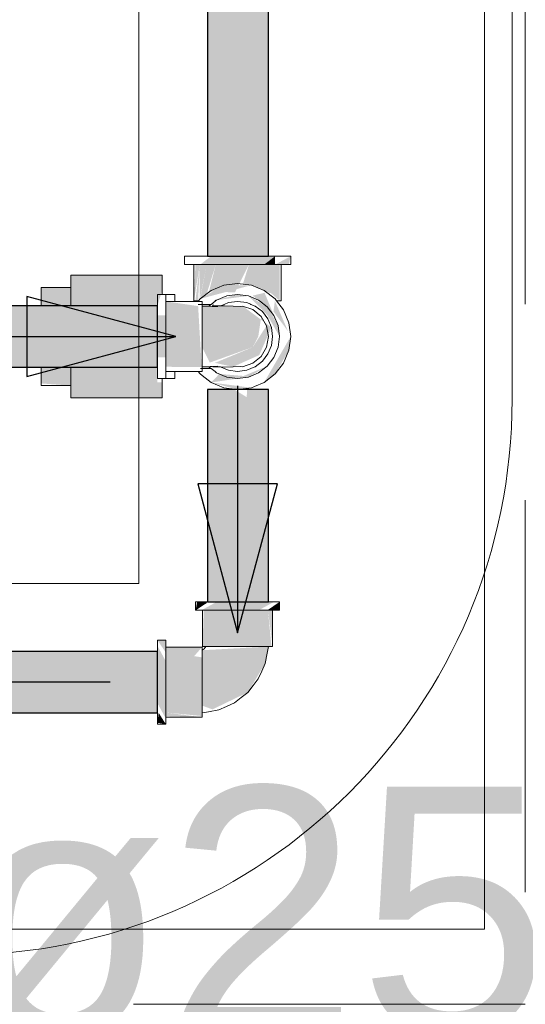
# Model space of a CAD drawing. Header units: millimetres. Extents: x 567 to 934, y -1 to 364.
# Tile 608 of 656: x 748.694 to 749.104, y 101.363 to 102.16. Entities that reach past the tile are written whole.
import ezdxf

# ---------------------------------------------------------------- set-up
doc = ezdxf.new("R2010")
doc.units = ezdxf.units.MM
doc.header["$MEASUREMENT"] = 0
doc.linetypes.add('HIDDEN2', pattern=[0.47625, 0.3175, -0.15875])
doc.linetypes.add('NULL', pattern=[0])
for name, color, linetype, lineweight in [('A-ANNO-SYMB', 7, 'Continuous', 9), ('A-WALL', 7, 'Continuous', 25), ('AF-Condutos', 140, 'Continuous', 25), ('AF-Conexões', 152, 'Continuous', 18), ('AF-Registro', 253, 'Continuous', 18), ('AF-Sentido conduto', 140, 'Continuous', 30), ('AF-Textos conduto', 7, 'Continuous', 9), ('DI-Detalhes', 1, 'HIDDEN2', 9)]:
    doc.layers.add(name, color=color, linetype=linetype, lineweight=lineweight)
doc.styles.add('Arial', font='arial.ttf')

msp = doc.modelspace()

# ---------------------------------------------------------------- hatches: boundary and pattern name
at = {"layer": 'AF-Condutos', "linetype": 'Continuous'}
for points in [[(748.89599, 104.36733), (748.84654, 104.36733), (748.84654, 101.96878), (748.89599, 101.96878)], [(748.63599, 101.92864), (748.63599, 101.91848), (748.80599, 101.91848), (748.80599, 101.92864)], [(748.63599, 101.88909), (748.80599, 101.88909), (748.80599, 101.91848), (748.63599, 101.91848)], [(748.80599, 101.87892), (748.80599, 101.88909), (748.63599, 101.88909), (748.63599, 101.87892)], [(748.84654, 101.86078), (748.84654, 101.68878), (748.86837, 101.68878), (748.86837, 101.86078)], [(748.86837, 101.86078), (748.86837, 101.68878), (748.87834, 101.85459)], [(748.89599, 101.68878), (748.89599, 101.86078), (748.87871, 101.86078), (748.86837, 101.68878)], [(748.59599, 101.64864), (748.59599, 101.59892), (748.80599, 101.59892), (748.80599, 101.64864)]]:
    msp.add_hatch(color=151, dxfattribs=at).paths.add_polyline_path(points)
at = {"layer": 'AF-Conexões', "linetype": 'Continuous'}
for points in [[(748.90139, 101.96878), (748.84949, 101.96878), (748.84058, 101.96198), (748.89248, 101.96198)], [(748.90139, 101.96878), (748.89248, 101.96198), (748.90139, 101.96198)], [(748.91252, 101.96198), (748.91399, 101.96878), (748.90139, 101.96198)], [(748.83559, 101.93258), (748.84033, 101.96198), (748.83679, 101.96198)], [(748.83679, 101.93258), (748.83899, 101.93258), (748.84033, 101.96198)], [(748.84033, 101.93399), (748.84595, 101.96198), (748.84033, 101.96198)], [(748.84595, 101.96198), (748.84064, 101.93424), (748.84595, 101.93831), (748.85328, 101.96198)], [(748.84789, 101.94036), (748.86887, 101.93939), (748.88015, 101.96198), (748.85328, 101.96198)], [(748.88015, 101.96198), (748.87524, 101.94622), (748.88015, 101.94557)], [(748.89772, 101.93885), (748.90164, 101.96198), (748.88015, 101.96198), (748.88015, 101.94613)], [(748.90518, 101.96198), (748.90164, 101.96198), (748.89734, 101.93947), (748.90518, 101.93258)], [(748.88211, 101.94532), (748.85986, 101.94532), (748.84058, 101.93419)], [(748.85399, 101.93323), (748.87979, 101.93662), (748.87099, 101.93778)], [(748.89483, 101.92137), (748.90498, 101.90378), (748.90383, 101.91258), (748.89503, 101.92782), (748.87979, 101.93662)], [(748.89936, 101.92341), (748.89283, 101.93913), (748.88322, 101.93687)], [(748.91193, 101.90785), (748.90118, 101.93258), (748.90005, 101.92398)], [(748.81279, 101.93218), (748.81279, 101.87919), (748.84182, 101.87912), (748.83899, 101.92838)], [(748.8901, 101.9198), (748.89436, 101.91238), (748.88331, 101.89516), (748.8526, 101.88239), (748.86727, 101.87921), (748.88851, 101.88867), (748.89842, 101.91113), (748.87502, 101.92843), (748.84219, 101.92843), (748.84219, 101.89519), (748.84849, 101.88262), (748.88331, 101.89516), (748.88775, 101.90378)], [(748.81279, 101.92078), (748.80599, 101.92078), (748.80599, 101.88678), (748.81279, 101.88678)], [(748.91252, 101.89265), (748.91399, 101.90378), (748.89248, 101.86654), (748.90139, 101.87338)], [(748.87099, 101.86978), (748.87979, 101.87094), (748.89503, 101.87974)], [(748.88211, 101.87125), (748.85618, 101.87343), (748.84949, 101.86654)], [(748.87099, 101.86078), (748.88211, 101.86225), (748.84949, 101.86654)], [(748.83815, 101.68878), (748.83699, 101.68198), (748.84654, 101.68826)], [(748.84155, 101.68198), (748.88798, 101.68198), (748.90043, 101.68878), (748.85399, 101.68878)], [(748.90498, 101.68198), (748.90498, 101.68878), (748.89503, 101.68198)], [(748.84356, 101.68198), (748.84258, 101.65258), (748.8509, 101.65258), (748.8509, 101.68198)], [(748.89842, 101.65258), (748.89558, 101.68198), (748.8509, 101.68198), (748.8509, 101.65258)], [(748.89939, 101.65258), (748.89939, 101.68198), (748.89558, 101.68198)], [(748.81279, 101.65778), (748.80599, 101.65778), (748.81279, 101.64782)], [(748.81279, 101.59434), (748.81279, 101.64078), (748.80599, 101.65323), (748.80599, 101.60678)], [(748.84219, 101.65218), (748.81279, 101.65218), (748.81279, 101.64838), (748.83575, 101.64485)], [(748.84219, 101.59635), (748.84219, 101.64386), (748.81279, 101.64838), (748.81279, 101.59919)], [(748.8934, 101.639), (748.89588, 101.65258), (748.84219, 101.64964), (748.84219, 101.6048), (748.8506, 101.60174), (748.87923, 101.61554)], [(748.80599, 101.59094), (748.81279, 101.58978), (748.80702, 101.59892)], [(748.81279, 101.59635), (748.84219, 101.59538), (748.81279, 101.59919)]]:
    msp.add_hatch(color=161, dxfattribs=at).paths.add_polyline_path(points)
at = {"layer": 'AF-Registro', "linetype": 'Continuous'}
for points in [[(748.80981, 101.95351), (748.7358, 101.95351), (748.7358, 101.95133), (748.80981, 101.94094)], [(748.7358, 101.95133), (748.7358, 101.94094), (748.80981, 101.94094)], [(748.7358, 101.94356), (748.71181, 101.94356), (748.71181, 101.92864), (748.7358, 101.92864)], [(748.7358, 101.94094), (748.7358, 101.92864), (748.78989, 101.92864)], [(748.7358, 101.94094), (748.78989, 101.92864), (748.80599, 101.92864), (748.80981, 101.94094)], [(748.71181, 101.86574), (748.7358, 101.864), (748.7358, 101.87892), (748.71181, 101.87892)], [(748.80599, 101.86662), (748.80599, 101.87892), (748.7358, 101.87892), (748.7358, 101.86662)], [(748.80981, 101.86662), (748.7358, 101.86662), (748.80981, 101.85623)], [(748.7358, 101.85406), (748.80981, 101.85406), (748.80981, 101.85623), (748.7358, 101.86662)]]:
    msp.add_hatch(color=254, dxfattribs=at).paths.add_polyline_path(points)

# ---------------------------------------------------------------- linework, layer by layer
at = {"layer": 'A-ANNO-SYMB', "color": 8, "linetype": 'Continuous', "lineweight": 5}
msp.add_line((749.0934, 101.85273), (749.0934, 104.97073), dxfattribs=at)
msp.add_arc((748.6434, 101.85273), 0.45, 270, 0, dxfattribs=at)
at = {"layer": 'A-WALL', "color": 8, "lineweight": 5}
for p, q in [((748.79099, 105.11065), (748.79099, 101.70378)), ((749.07099, 101.42378), (749.07099, 104.76267)), ((748.79099, 101.70378), (746.89099, 101.70378)), ((746.42099, 101.42378), (749.07099, 101.42378))]:
    msp.add_line(p, q, dxfattribs=at)
at = {"layer": 'AF-Condutos'}
for p, q in [((748.84654, 104.36733), (748.84654, 101.96878)), ((748.89599, 101.96878), (748.89599, 104.36733)), ((748.84654, 101.96878), (748.85076, 101.96878)), ((748.85076, 101.96878), (748.85849, 101.96878)), ((748.85849, 101.96878), (748.86837, 101.96878)), ((748.86837, 101.96878), (748.87871, 101.96878)), ((748.87871, 101.96878), (748.88772, 101.96878)), ((748.88772, 101.96878), (748.89382, 101.96878)), ((748.89382, 101.96878), (748.89599, 101.96878)), ((748.71181, 101.92864), (748.63599, 101.92864)), ((748.7358, 101.92864), (748.71181, 101.92864)), ((748.80599, 101.92864), (748.7358, 101.92864)), ((748.80599, 101.92543), (748.80599, 101.92864)), ((748.80599, 101.91848), (748.80599, 101.92543)), ((748.80599, 101.90898), (748.80599, 101.91848)), ((748.80599, 101.89858), (748.80599, 101.90898)), ((748.80599, 101.88909), (748.80599, 101.89858)), ((748.80599, 101.88213), (748.80599, 101.88909)), ((748.63599, 101.87892), (748.71181, 101.87892)), ((748.71181, 101.87892), (748.7358, 101.87892)), ((748.7358, 101.87892), (748.80599, 101.87892)), ((748.80599, 101.87892), (748.80599, 101.88213)), ((748.85076, 101.86078), (748.84654, 101.86078)), ((748.84654, 101.86078), (748.84654, 101.68878)), ((748.85849, 101.86078), (748.85076, 101.86078)), ((748.86837, 101.86078), (748.85849, 101.86078)), ((748.87099, 101.86078), (748.86837, 101.86078)), ((748.87871, 101.86078), (748.87099, 101.86078)), ((748.88772, 101.86078), (748.87871, 101.86078)), ((748.89382, 101.86078), (748.88772, 101.86078)), ((748.89599, 101.86078), (748.89382, 101.86078)), ((748.89599, 101.68878), (748.89599, 101.86078)), ((748.84654, 101.68878), (748.85076, 101.68878)), ((748.85076, 101.68878), (748.85849, 101.68878)), ((748.85849, 101.68878), (748.86837, 101.68878)), ((748.86837, 101.68878), (748.87871, 101.68878)), ((748.87871, 101.68878), (748.88772, 101.68878)), ((748.88772, 101.68878), (748.89382, 101.68878)), ((748.89382, 101.68878), (748.89599, 101.68878)), ((748.80599, 101.64864), (748.59599, 101.64864)), ((748.80599, 101.64756), (748.80599, 101.64864)), ((748.80599, 101.64236), (748.80599, 101.64756)), ((748.80599, 101.63395), (748.80599, 101.64236)), ((748.80599, 101.62378), (748.80599, 101.63395)), ((748.80599, 101.61361), (748.80599, 101.62378)), ((748.80599, 101.6052), (748.80599, 101.61361)), ((748.59599, 101.59892), (748.80599, 101.59892)), ((748.80599, 101.6), (748.80599, 101.6052)), ((748.80599, 101.59892), (748.80599, 101.6))]:
    msp.add_line(p, q, dxfattribs=at)
at = {"layer": 'AF-Conexões'}
for p, q in [((748.82798, 101.96878), (748.82798, 101.96198)), ((748.82946, 101.96878), (748.82798, 101.96878)), ((748.83374, 101.96878), (748.82946, 101.96878)), ((748.84058, 101.96878), (748.83374, 101.96878)), ((748.84654, 101.96878), (748.84058, 101.96878)), ((748.84949, 101.96878), (748.84654, 101.96878)), ((748.85986, 101.96878), (748.84949, 101.96878)), ((748.87099, 101.96878), (748.85986, 101.96878)), ((748.88211, 101.96878), (748.87099, 101.96878)), ((748.89248, 101.96878), (748.88211, 101.96878)), ((748.89599, 101.96878), (748.89248, 101.96878)), ((748.90139, 101.96878), (748.89599, 101.96878)), ((748.90823, 101.96878), (748.90139, 101.96878)), ((748.91252, 101.96878), (748.90823, 101.96878)), ((748.91399, 101.96878), (748.91252, 101.96878)), ((748.91399, 101.96198), (748.91399, 101.96878)), ((748.82798, 101.96198), (748.82946, 101.96198)), ((748.82946, 101.96198), (748.83374, 101.96198)), ((748.83374, 101.96198), (748.83559, 101.96198)), ((748.83559, 101.96198), (748.84058, 101.96198)), ((748.83559, 101.96198), (748.83559, 101.93258)), ((748.83679, 101.96198), (748.83559, 101.96198)), ((748.84033, 101.96198), (748.83679, 101.96198)), ((748.84595, 101.96198), (748.84033, 101.96198)), ((748.84058, 101.96198), (748.84949, 101.96198)), ((748.85328, 101.96198), (748.84595, 101.96198)), ((748.84949, 101.96198), (748.85986, 101.96198)), ((748.86182, 101.96198), (748.85328, 101.96198)), ((748.85986, 101.96198), (748.87099, 101.96198)), ((748.87099, 101.96198), (748.86182, 101.96198)), ((748.87099, 101.96198), (748.88211, 101.96198)), ((748.8768, 101.96198), (748.87099, 101.96198)), ((748.88015, 101.96198), (748.8768, 101.96198)), ((748.88868, 101.96198), (748.88015, 101.96198)), ((748.88211, 101.96198), (748.89248, 101.96198)), ((748.89602, 101.96198), (748.88868, 101.96198)), ((748.89248, 101.96198), (748.90139, 101.96198)), ((748.90164, 101.96198), (748.89602, 101.96198)), ((748.90139, 101.96198), (748.90639, 101.96198)), ((748.90518, 101.96198), (748.90164, 101.96198)), ((748.90639, 101.96198), (748.90518, 101.96198)), ((748.90639, 101.96198), (748.90823, 101.96198)), ((748.90639, 101.93258), (748.90639, 101.96198)), ((748.90823, 101.96198), (748.91252, 101.96198)), ((748.91252, 101.96198), (748.91399, 101.96198)), ((748.84949, 101.94102), (748.84058, 101.93419)), ((748.85986, 101.94532), (748.84949, 101.94102)), ((748.87099, 101.94678), (748.85986, 101.94532)), ((748.88211, 101.94532), (748.87099, 101.94678)), ((748.89248, 101.94102), (748.88211, 101.94532)), ((748.90139, 101.93419), (748.89248, 101.94102)), ((748.80599, 101.93778), (748.80599, 101.93662)), ((748.80981, 101.93778), (748.80599, 101.93778)), ((748.80599, 101.93662), (748.80599, 101.93323)), ((748.80599, 101.93323), (748.80599, 101.92864)), ((748.81279, 101.93778), (748.80981, 101.93778)), ((748.81279, 101.93662), (748.81279, 101.93778)), ((748.81279, 101.93323), (748.81279, 101.93662)), ((748.81279, 101.93218), (748.81279, 101.93323)), ((748.83559, 101.93258), (748.83679, 101.93258)), ((748.83679, 101.93258), (748.83899, 101.93258)), ((748.83899, 101.93258), (748.83935, 101.93258)), ((748.83935, 101.93258), (748.83899, 101.93258)), ((748.83899, 101.93258), (748.83899, 101.93218)), ((748.83935, 101.93258), (748.83904, 101.93218)), ((748.84058, 101.93419), (748.83935, 101.93258)), ((748.85315, 101.93258), (748.8527, 101.93224)), ((748.85399, 101.93323), (748.85315, 101.93258)), ((748.86219, 101.93662), (748.85399, 101.93323)), ((748.87099, 101.93778), (748.86219, 101.93662)), ((748.87979, 101.93662), (748.87099, 101.93778)), ((748.88798, 101.93323), (748.87979, 101.93662)), ((748.88882, 101.93258), (748.88798, 101.93323)), ((748.89503, 101.92782), (748.88882, 101.93258)), ((748.90262, 101.93258), (748.90139, 101.93419)), ((748.90823, 101.92528), (748.90262, 101.93258)), ((748.90262, 101.93258), (748.90518, 101.93258)), ((748.90298, 101.93258), (748.90262, 101.93258)), ((748.90518, 101.93258), (748.90639, 101.93258)), ((748.80599, 101.92864), (748.80599, 101.92782)), ((748.80599, 101.92782), (748.80599, 101.92078)), ((748.81279, 101.92782), (748.81279, 101.93218)), ((748.81279, 101.93218), (748.81279, 101.93121)), ((748.82022, 101.93218), (748.81279, 101.93218)), ((748.81279, 101.93121), (748.81279, 101.92978)), ((748.81279, 101.92978), (748.81279, 101.92838)), ((748.81279, 101.92838), (748.81279, 101.92386)), ((748.81279, 101.92078), (748.81279, 101.92782)), ((748.83899, 101.93218), (748.82022, 101.93218)), ((748.83904, 101.93218), (748.83899, 101.93218)), ((748.84219, 101.93218), (748.83904, 101.93218)), ((748.84219, 101.93121), (748.84219, 101.93218)), ((748.84219, 101.92978), (748.84219, 101.93121)), ((748.84219, 101.92843), (748.84219, 101.92978)), ((748.84219, 101.92838), (748.84219, 101.92843)), ((748.84751, 101.92826), (748.84219, 101.92843)), ((748.84219, 101.92843), (748.84219, 101.9255)), ((748.84219, 101.92386), (748.84219, 101.92838)), ((748.84219, 101.9255), (748.84219, 101.92417)), ((748.84861, 101.92822), (748.84751, 101.92826)), ((748.8495, 101.92978), (748.84752, 101.92827)), ((748.85035, 101.92815), (748.84861, 101.92822)), ((748.8527, 101.93224), (748.8495, 101.92978)), ((748.85487, 101.92797), (748.85035, 101.92815)), ((748.85697, 101.92852), (748.85083, 101.92849)), ((748.85083, 101.92849), (748.85487, 101.92797)), ((748.85713, 101.92852), (748.85697, 101.92852)), ((748.86018, 101.92978), (748.85713, 101.92852)), ((748.86029, 101.92853), (748.85713, 101.92852)), ((748.86364, 101.93121), (748.86018, 101.92978)), ((748.86727, 101.92836), (748.86029, 101.92853)), ((748.87099, 101.93218), (748.86364, 101.93121)), ((748.87367, 101.9281), (748.86727, 101.92836)), ((748.87833, 101.93121), (748.87099, 101.93218)), ((748.87502, 101.92843), (748.87367, 101.9281)), ((748.88325, 101.9255), (748.87502, 101.92843)), ((748.88139, 101.92995), (748.87833, 101.93121)), ((748.88179, 101.92978), (748.88139, 101.92995)), ((748.88519, 101.92838), (748.88179, 101.92978)), ((748.88996, 101.91992), (748.88325, 101.9255)), ((748.89107, 101.92386), (748.88519, 101.92838)), ((748.90043, 101.92078), (748.89503, 101.92782)), ((748.91252, 101.91491), (748.90823, 101.92528)), ((748.80599, 101.92078), (748.80599, 101.91258)), ((748.81279, 101.92386), (748.81279, 101.91798)), ((748.81279, 101.91258), (748.81279, 101.92078)), ((748.81279, 101.91798), (748.81279, 101.91113)), ((748.84219, 101.92417), (748.84219, 101.91992)), ((748.84219, 101.91798), (748.84219, 101.92386)), ((748.84219, 101.91992), (748.84219, 101.91402)), ((748.84219, 101.91402), (748.84219, 101.91798)), ((748.89436, 101.91238), (748.88996, 101.91992)), ((748.89558, 101.91798), (748.89107, 101.92386)), ((748.89842, 101.91113), (748.89558, 101.91798)), ((748.90383, 101.91258), (748.90043, 101.92078)), ((748.80599, 101.91258), (748.80599, 101.90378)), ((748.81279, 101.90378), (748.81279, 101.91258)), ((748.81279, 101.91113), (748.81279, 101.90378)), ((748.84219, 101.91113), (748.84219, 101.91402)), ((748.84219, 101.91402), (748.84219, 101.91238)), ((748.84219, 101.91238), (748.84219, 101.90378)), ((748.84219, 101.90378), (748.84219, 101.91113)), ((748.89588, 101.90378), (748.89436, 101.91238)), ((748.89939, 101.90378), (748.89842, 101.91113)), ((748.90498, 101.90378), (748.90383, 101.91258)), ((748.91399, 101.90378), (748.91252, 101.91491)), ((748.80599, 101.90378), (748.80599, 101.89498)), ((748.81279, 101.89498), (748.81279, 101.90378)), ((748.81279, 101.90378), (748.81279, 101.89798)), ((748.84219, 101.89643), (748.84219, 101.90378)), ((748.84219, 101.90378), (748.84219, 101.89519)), ((748.89436, 101.89519), (748.89588, 101.90378)), ((748.89842, 101.89643), (748.89939, 101.90378)), ((748.90383, 101.89498), (748.90498, 101.90378)), ((748.91252, 101.89265), (748.91399, 101.90378)), ((748.80599, 101.89498), (748.80599, 101.88678)), ((748.81279, 101.89798), (748.81279, 101.89643)), ((748.81279, 101.89643), (748.81279, 101.88958)), ((748.81279, 101.88678), (748.81279, 101.89498)), ((748.84219, 101.89354), (748.84219, 101.89643)), ((748.84219, 101.89519), (748.84219, 101.89354)), ((748.84219, 101.88958), (748.84219, 101.89354)), ((748.84219, 101.89354), (748.84219, 101.88765)), ((748.88996, 101.88765), (748.89436, 101.89519)), ((748.89558, 101.88958), (748.89842, 101.89643)), ((748.90043, 101.88678), (748.90383, 101.89498)), ((748.90823, 101.88228), (748.91252, 101.89265)), ((748.80599, 101.88678), (748.80599, 101.87974)), ((748.81279, 101.88958), (748.81279, 101.8837)), ((748.81279, 101.87974), (748.81279, 101.88678)), ((748.84219, 101.8837), (748.84219, 101.88958)), ((748.84219, 101.88765), (748.84219, 101.88207)), ((748.88325, 101.88207), (748.88996, 101.88765)), ((748.89107, 101.8837), (748.89558, 101.88958)), ((748.89503, 101.87974), (748.90043, 101.88678)), ((748.80599, 101.87974), (748.80599, 101.87892)), ((748.80599, 101.87892), (748.80599, 101.87434)), ((748.81279, 101.8837), (748.81279, 101.87919)), ((748.81279, 101.87538), (748.81279, 101.87974)), ((748.81279, 101.87919), (748.81279, 101.87778)), ((748.81279, 101.87778), (748.81279, 101.87635)), ((748.84219, 101.87919), (748.84219, 101.8837)), ((748.84219, 101.88207), (748.84219, 101.87914)), ((748.84219, 101.87914), (748.84219, 101.87919)), ((748.84219, 101.87778), (748.84219, 101.87914)), ((748.84219, 101.87914), (748.84239, 101.87914)), ((748.84219, 101.87635), (748.84219, 101.87778)), ((748.84239, 101.87914), (748.84751, 101.8793)), ((748.84751, 101.8793), (748.84861, 101.87934)), ((748.84751, 101.8793), (748.8495, 101.87778)), ((748.84861, 101.87934), (748.85035, 101.87941)), ((748.8495, 101.87778), (748.85271, 101.87532)), ((748.85035, 101.87941), (748.85487, 101.87959)), ((748.85487, 101.87959), (748.85083, 101.87907)), ((748.85083, 101.87907), (748.85697, 101.87905)), ((748.85697, 101.87905), (748.85713, 101.87905)), ((748.85713, 101.87905), (748.86029, 101.87903)), ((748.85713, 101.87905), (748.86018, 101.87778)), ((748.86018, 101.87778), (748.86364, 101.87635)), ((748.86029, 101.87903), (748.86727, 101.87921)), ((748.86727, 101.87921), (748.87367, 101.87946)), ((748.87367, 101.87946), (748.87502, 101.87914)), ((748.87502, 101.87914), (748.88325, 101.88207)), ((748.87833, 101.87635), (748.88499, 101.8791)), ((748.88499, 101.8791), (748.88519, 101.87919)), ((748.88519, 101.87919), (748.89107, 101.8837)), ((748.88798, 101.87434), (748.89503, 101.87974)), ((748.90139, 101.87338), (748.90823, 101.88228)), ((748.80599, 101.87434), (748.80599, 101.87094)), ((748.80599, 101.87094), (748.80599, 101.86978)), ((748.80599, 101.86978), (748.80981, 101.86978)), ((748.80981, 101.86978), (748.81279, 101.86978)), ((748.81279, 101.87635), (748.81279, 101.87538)), ((748.81279, 101.87434), (748.81279, 101.87538)), ((748.81279, 101.87538), (748.82022, 101.87538)), ((748.81279, 101.87094), (748.81279, 101.87434)), ((748.81279, 101.86978), (748.81279, 101.87094)), ((748.82022, 101.87538), (748.8366, 101.87538)), ((748.8366, 101.87538), (748.83796, 101.87538)), ((748.83796, 101.87538), (748.83904, 101.87538)), ((748.83904, 101.87538), (748.84219, 101.87538)), ((748.83904, 101.87538), (748.84058, 101.87338)), ((748.84058, 101.87338), (748.84219, 101.87214)), ((748.84219, 101.87538), (748.84219, 101.87635)), ((748.84219, 101.87214), (748.84949, 101.86654)), ((748.85271, 101.87532), (748.85399, 101.87434)), ((748.85399, 101.87434), (748.86219, 101.87094)), ((748.86219, 101.87094), (748.86866, 101.87009)), ((748.86364, 101.87635), (748.87099, 101.87538)), ((748.86866, 101.87009), (748.87099, 101.86978)), ((748.87099, 101.87538), (748.87833, 101.87635)), ((748.87099, 101.86978), (748.87979, 101.87094)), ((748.87979, 101.87094), (748.88798, 101.87434)), ((748.89248, 101.86654), (748.90139, 101.87338)), ((748.84949, 101.86654), (748.85986, 101.86225)), ((748.85986, 101.86225), (748.87099, 101.86078)), ((748.87099, 101.86078), (748.88211, 101.86225)), ((748.88211, 101.86225), (748.88468, 101.86331)), ((748.88468, 101.86331), (748.89248, 101.86654)), ((748.83699, 101.68878), (748.83699, 101.68198)), ((748.83815, 101.68878), (748.83699, 101.68878)), ((748.84155, 101.68878), (748.83815, 101.68878)), ((748.84654, 101.68878), (748.84155, 101.68878)), ((748.84695, 101.68878), (748.84654, 101.68878)), ((748.85399, 101.68878), (748.84695, 101.68878)), ((748.86219, 101.68878), (748.85399, 101.68878)), ((748.87099, 101.68878), (748.86219, 101.68878)), ((748.87979, 101.68878), (748.87099, 101.68878)), ((748.88798, 101.68878), (748.87979, 101.68878)), ((748.89503, 101.68878), (748.88798, 101.68878)), ((748.89599, 101.68878), (748.89503, 101.68878)), ((748.90043, 101.68878), (748.89599, 101.68878)), ((748.90383, 101.68878), (748.90043, 101.68878)), ((748.90498, 101.68878), (748.90383, 101.68878)), ((748.90498, 101.68198), (748.90498, 101.68878)), ((748.83699, 101.68198), (748.83815, 101.68198)), ((748.83815, 101.68198), (748.84155, 101.68198)), ((748.84155, 101.68198), (748.84258, 101.68198)), ((748.84258, 101.68198), (748.84695, 101.68198)), ((748.84258, 101.68198), (748.84258, 101.65258)), ((748.84356, 101.68198), (748.84258, 101.68198)), ((748.84639, 101.68198), (748.84356, 101.68198)), ((748.8509, 101.68198), (748.84639, 101.68198)), ((748.84695, 101.68198), (748.85399, 101.68198)), ((748.85679, 101.68198), (748.8509, 101.68198)), ((748.85399, 101.68198), (748.86219, 101.68198)), ((748.86364, 101.68198), (748.85679, 101.68198)), ((748.86219, 101.68198), (748.87099, 101.68198)), ((748.87099, 101.68198), (748.86364, 101.68198)), ((748.87099, 101.68198), (748.87979, 101.68198)), ((748.87833, 101.68198), (748.87099, 101.68198)), ((748.88519, 101.68198), (748.87833, 101.68198)), ((748.87979, 101.68198), (748.88798, 101.68198)), ((748.89107, 101.68198), (748.88519, 101.68198)), ((748.88798, 101.68198), (748.89503, 101.68198)), ((748.89558, 101.68198), (748.89107, 101.68198)), ((748.89503, 101.68198), (748.89939, 101.68198)), ((748.89842, 101.68198), (748.89558, 101.68198)), ((748.89939, 101.68198), (748.89842, 101.68198)), ((748.89939, 101.68198), (748.90043, 101.68198)), ((748.89939, 101.65258), (748.89939, 101.68198)), ((748.90043, 101.68198), (748.90383, 101.68198)), ((748.90383, 101.68198), (748.90498, 101.68198)), ((748.80599, 101.65778), (748.80599, 101.65662)), ((748.81279, 101.65778), (748.80599, 101.65778)), ((748.80599, 101.65662), (748.80599, 101.65323)), ((748.80599, 101.65323), (748.80599, 101.64864)), ((748.81279, 101.65662), (748.81279, 101.65778)), ((748.81279, 101.65323), (748.81279, 101.65662)), ((748.81279, 101.65218), (748.81279, 101.65323)), ((748.80599, 101.64864), (748.80599, 101.64782)), ((748.80599, 101.64782), (748.80599, 101.64078)), ((748.81279, 101.64782), (748.81279, 101.65218)), ((748.81279, 101.65218), (748.81279, 101.65121)), ((748.84219, 101.65218), (748.81279, 101.65218)), ((748.81279, 101.65121), (748.81279, 101.64838)), ((748.81279, 101.64838), (748.81279, 101.64386)), ((748.81279, 101.64078), (748.81279, 101.64782)), ((748.84219, 101.65121), (748.84219, 101.65218)), ((748.84219, 101.64964), (748.84219, 101.65121)), ((748.84388, 101.65089), (748.84219, 101.64964)), ((748.84219, 101.64838), (748.84219, 101.64964)), ((748.84219, 101.64964), (748.84219, 101.64796)), ((748.84219, 101.64386), (748.84219, 101.64838)), ((748.84219, 101.64796), (748.84219, 101.64342)), ((748.84258, 101.65258), (748.84356, 101.65258)), ((748.84356, 101.65258), (748.84513, 101.65258)), ((748.84513, 101.65258), (748.84388, 101.65089)), ((748.84513, 101.65258), (748.84639, 101.65258)), ((748.84681, 101.65258), (748.84513, 101.65258)), ((748.84639, 101.65258), (748.8509, 101.65258)), ((748.85135, 101.65258), (748.84681, 101.65258)), ((748.8509, 101.65258), (748.85679, 101.65258)), ((748.85808, 101.65258), (748.85135, 101.65258)), ((748.85679, 101.65258), (748.86364, 101.65258)), ((748.86628, 101.65258), (748.85808, 101.65258)), ((748.86364, 101.65258), (748.87099, 101.65258)), ((748.87065, 101.65258), (748.86628, 101.65258)), ((748.87502, 101.65258), (748.87065, 101.65258)), ((748.87099, 101.65258), (748.87833, 101.65258)), ((748.88325, 101.65258), (748.87502, 101.65258)), ((748.87833, 101.65258), (748.88519, 101.65258)), ((748.88996, 101.65258), (748.88325, 101.65258)), ((748.88519, 101.65258), (748.89107, 101.65258)), ((748.89436, 101.65258), (748.88996, 101.65258)), ((748.89107, 101.65258), (748.89558, 101.65258)), ((748.8934, 101.639), (748.89492, 101.64732)), ((748.89588, 101.65258), (748.89436, 101.65258)), ((748.89492, 101.64732), (748.89588, 101.65258)), ((748.89558, 101.65258), (748.89588, 101.65258)), ((748.89588, 101.65258), (748.89842, 101.65258)), ((748.89842, 101.65258), (748.89939, 101.65258)), ((748.80599, 101.64078), (748.80599, 101.63258)), ((748.81279, 101.64386), (748.81279, 101.63798)), ((748.81279, 101.63258), (748.81279, 101.64078)), ((748.81279, 101.63798), (748.81279, 101.63113)), ((748.84219, 101.63798), (748.84219, 101.64386)), ((748.84219, 101.64342), (748.84219, 101.63669)), ((748.84219, 101.63113), (748.84219, 101.63798)), ((748.89058, 101.6327), (748.8934, 101.639)), ((748.80599, 101.63258), (748.80599, 101.62378)), ((748.81279, 101.62378), (748.81279, 101.63258)), ((748.81279, 101.63113), (748.81279, 101.62378)), ((748.84219, 101.63669), (748.84219, 101.62848)), ((748.84219, 101.62378), (748.84219, 101.63113)), ((748.88775, 101.62641), (748.89058, 101.6327)), ((748.80599, 101.62378), (748.80599, 101.61498)), ((748.81279, 101.61498), (748.81279, 101.62378)), ((748.81279, 101.62378), (748.81279, 101.61643)), ((748.84219, 101.62848), (748.84219, 101.61975)), ((748.84219, 101.61643), (748.84219, 101.62378)), ((748.88349, 101.62097), (748.88775, 101.62641)), ((748.80599, 101.61498), (748.80599, 101.60678)), ((748.81279, 101.61643), (748.81279, 101.60958)), ((748.81279, 101.60678), (748.81279, 101.61498)), ((748.84219, 101.61975), (748.84219, 101.61152)), ((748.84219, 101.60958), (748.84219, 101.61643)), ((748.8738, 101.61128), (748.87923, 101.61554)), ((748.87923, 101.61554), (748.88349, 101.62097)), ((748.80599, 101.60678), (748.80599, 101.59974)), ((748.81279, 101.60958), (748.81279, 101.6037)), ((748.81279, 101.59974), (748.81279, 101.60678)), ((748.84219, 101.61152), (748.84219, 101.6048)), ((748.84219, 101.6037), (748.84219, 101.60958)), ((748.86206, 101.60419), (748.86836, 101.60702)), ((748.86836, 101.60702), (748.8738, 101.61128)), ((748.80599, 101.59974), (748.80599, 101.59892)), ((748.80599, 101.59892), (748.80599, 101.59434)), ((748.81279, 101.6037), (748.81279, 101.59919)), ((748.81279, 101.59538), (748.81279, 101.59974)), ((748.81279, 101.59919), (748.81279, 101.59635)), ((748.84219, 101.6048), (748.84219, 101.60041)), ((748.84219, 101.59919), (748.84219, 101.6037)), ((748.84219, 101.60041), (748.84219, 101.59888)), ((748.84219, 101.59888), (748.84745, 101.59984)), ((748.84219, 101.59888), (748.84219, 101.59919)), ((748.84219, 101.59635), (748.84219, 101.59888)), ((748.84745, 101.59984), (748.85576, 101.60136)), ((748.85576, 101.60136), (748.86206, 101.60419)), ((748.80599, 101.59434), (748.80599, 101.59094)), ((748.80599, 101.59094), (748.80599, 101.58978)), ((748.80599, 101.58978), (748.81279, 101.58978)), ((748.81279, 101.59635), (748.81279, 101.59538)), ((748.81279, 101.59434), (748.81279, 101.59538)), ((748.81279, 101.59538), (748.84219, 101.59538)), ((748.81279, 101.59094), (748.81279, 101.59434)), ((748.81279, 101.58978), (748.81279, 101.59094)), ((748.84219, 101.59538), (748.84219, 101.59635))]:
    msp.add_line(p, q, dxfattribs=at)
at = {"layer": 'AF-Registro'}
for p, q in [((748.7358, 101.95351), (748.7358, 101.95133)), ((748.80981, 101.95351), (748.7358, 101.95351)), ((748.7358, 101.95133), (748.7358, 101.94356)), ((748.80981, 101.95133), (748.80981, 101.95351)), ((748.80981, 101.94094), (748.80981, 101.95133)), ((748.71181, 101.94356), (748.71181, 101.94182)), ((748.7358, 101.94356), (748.71181, 101.94356)), ((748.71181, 101.94182), (748.71181, 101.93351)), ((748.7358, 101.94356), (748.7358, 101.94094)), ((748.7358, 101.94182), (748.7358, 101.94356)), ((748.7358, 101.93351), (748.7358, 101.94182)), ((748.7358, 101.94094), (748.7358, 101.92864)), ((748.80981, 101.93778), (748.80981, 101.94094)), ((748.71181, 101.93351), (748.71181, 101.92864)), ((748.7358, 101.92864), (748.7358, 101.93351)), ((748.82022, 101.93778), (748.81279, 101.93778)), ((748.82022, 101.93662), (748.82022, 101.93778)), ((748.82022, 101.93323), (748.82022, 101.93662)), ((748.82022, 101.93218), (748.82022, 101.93323)), ((748.8529, 101.93258), (748.8527, 101.93224)), ((748.85325, 101.93318), (748.8529, 101.93258)), ((748.8495, 101.92978), (748.83899, 101.92978)), ((748.85035, 101.92817), (748.85035, 101.92815)), ((748.85129, 101.92978), (748.85056, 101.92853)), ((748.71181, 101.87892), (748.71181, 101.87406)), ((748.7358, 101.87892), (748.7358, 101.86662)), ((748.7358, 101.87406), (748.7358, 101.87892)), ((748.84079, 101.87778), (748.84567, 101.87778)), ((748.84567, 101.87778), (748.8495, 101.87778)), ((748.85035, 101.87941), (748.85035, 101.87939)), ((748.71181, 101.87406), (748.71181, 101.86574)), ((748.7358, 101.86574), (748.7358, 101.87406)), ((748.80981, 101.86662), (748.80981, 101.86978)), ((748.81279, 101.86978), (748.82022, 101.86978)), ((748.82022, 101.87434), (748.82022, 101.87538)), ((748.82022, 101.87094), (748.82022, 101.87434)), ((748.82022, 101.86978), (748.82022, 101.87094)), ((748.85271, 101.87532), (748.85305, 101.87473)), ((748.85305, 101.87473), (748.85325, 101.87439)), ((748.71181, 101.86574), (748.71181, 101.864)), ((748.71181, 101.864), (748.7358, 101.864)), ((748.7358, 101.86662), (748.7358, 101.864)), ((748.7358, 101.864), (748.7358, 101.86574)), ((748.7358, 101.864), (748.7358, 101.85623)), ((748.80981, 101.85623), (748.80981, 101.86662)), ((748.7358, 101.85623), (748.7358, 101.85406)), ((748.7358, 101.85406), (748.80981, 101.85406)), ((748.80981, 101.85406), (748.80981, 101.85623))]:
    msp.add_line(p, q, dxfattribs=at)
at = {"layer": 'AF-Sentido conduto'}
for p, q in [((748.82099, 101.90378), (748.70024, 101.93613)), ((748.70024, 101.93613), (748.70024, 101.87143)), ((748.70024, 101.87143), (748.82099, 101.90378)), ((748.90334, 101.78452), (748.83863, 101.78452)), ((748.83863, 101.78452), (748.87099, 101.66378)), ((748.87099, 101.66378), (748.90334, 101.78452))]:
    msp.add_line(p, q, dxfattribs=at)
for points in [[(748.62099, 101.90378), (748.82099, 101.90378)], [(748.87099, 101.86378), (748.87099, 101.66378)], [(748.76777, 101.62378), (748.56777, 101.62378)]]:
    msp.add_lwpolyline(points, dxfattribs=at)
at = {"layer": 'DI-Detalhes'}
msp.add_lwpolyline([(746.51157, 105.58128), (749.10413, 105.58128), (749.10413, 101.36287), (746.51157, 101.36287), (746.51157, 105.58128)], dxfattribs=at)

# ---------------------------------------------------------------- texts
at = {"layer": 'AF-Textos conduto', "linetype": 'NULL', "insert": (748.88352, 101.33371), "char_height": 0.2, "width": 0.9628049, "attachment_point": 8, "line_spacing_factor": 0.6, "style": 'Arial'}
msp.add_mtext('ø25', dxfattribs=at)

doc.saveas('drawing.dxf')
